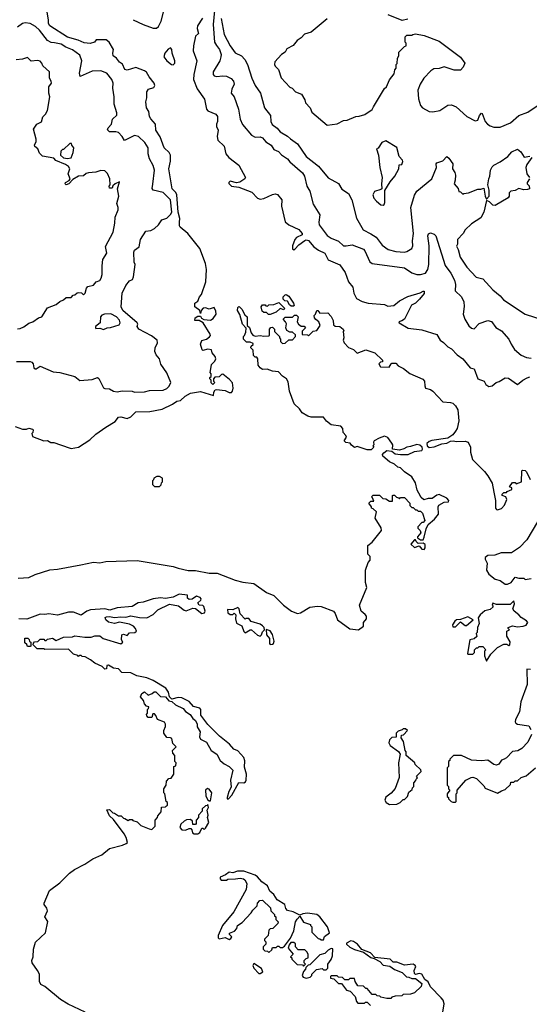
# Model space of a CAD drawing. Extents: x 2210602 to 2357277, y 510288 to 673808.
# Tile 361 of 464: x 2286482 to 2290579, y 616272 to 624195. Entities that reach past the tile are written whole.
import ezdxf

# ---------------------------------------------------------------- set-up
doc = ezdxf.new("R2010")
doc.units = 0

msp = doc.modelspace()

# ---------------------------------------------------------------- linework, layer by layer
at = {"layer": '0CON05XD'}
for points in [[(2288060, 624385), (2288038.5, 624155), (2288048.9, 624015), (2288065, 623987.1), (2288089.4, 623955), (2288100.6, 623915), (2288100, 623895), (2288091.9, 623865), (2288038, 623775), (2288036.2, 623755), (2288044.1, 623744.1), (2288065, 623739.2), (2288115, 623744.2), (2288145, 623740), (2288182.1, 623722.1), (2288201.5, 623701.5), (2288205.5, 623675), (2288187.1, 623635), (2288182.5, 623605), (2288205, 623573.3), (2288241.1, 623475), (2288255.6, 623395), (2288272.9, 623352.9), (2288345.5, 623265.5), (2288375, 623250), (2288415, 623252.5), (2288435, 623245.6), (2288461.7, 623211.7), (2288504.4, 623184.4), (2288525, 623150.8), (2288563.3, 623135), (2288586.8, 623106.8), (2288635.8, 623075), (2288655, 623050), (2288755, 622962), (2288771.4, 622935), (2288790.8, 622855), (2288814.2, 622815), (2288840.3, 622710.3), (2288893.8, 622625), (2288887.5, 622565), (2288890.8, 622545), (2288955, 622458.8), (2288985, 622436), (2289044.2, 622414.2), (2289086.1, 622376.1), (2289105.9, 622374.1), (2289155, 622383.8), (2289245, 622348), (2289257.5, 622335), (2289297.7, 622247.7), (2289315, 622233.3), (2289575, 622197.1), (2289635, 622157.5), (2289675.9, 622144.1), (2289704.1, 622144.1), (2289743.4, 622156.6), (2289764.3, 622185), (2289770.5, 622225), (2289774.5, 622375), (2289764.4, 622455.6), (2289768.8, 622471.2), (2289785, 622480), (2289815, 622470), (2289828, 622455), (2289904.2, 622215.8), (2289948, 622155), (2289978.7, 622098.7), (2289987.1, 622065), (2289982, 622012), (2290033.3, 621965), (2290053.3, 621925), (2290056.4, 621886.4), (2290046.7, 621825), (2290060, 621785), (2290092.3, 621732.3), (2290113.9, 621713.9), (2290135, 621707.5), (2290175, 621750), (2290246.4, 621773.6), (2290275, 621766.2), (2290309.3, 621719.3), (2290355, 621690), (2290415.5, 621625.5), (2290433.6, 621583.6), (2290461.3, 621541.3), (2290514.4, 621494.4), (2290556.1, 621476.1), (2290595, 621472)], [(2286810, 620775), (2286895, 620743.3), (2286953.9, 620756.1), (2287045, 620813.3), (2287095, 620860), (2287175, 620917.5), (2287249.3, 620960.7), (2287275, 620997.5), (2287295, 620998.8), (2287345, 620986.2), (2287375, 621000), (2287415, 621039.2), (2287526.8, 621043.2), (2287628.3, 621061.7), (2287709.7, 621100.3), (2287744.1, 621125.9), (2287775, 621130), (2287813.2, 621166.8), (2287855, 621190), (2287935, 621202.9), (2288040, 621170), (2288043.3, 621196.7), (2288053.6, 621216.4), (2288065, 621220), (2288135, 621210.8), (2288165, 621196), (2288185.6, 621194.4), (2288194.1, 621205.9), (2288198.8, 621231.2), (2288192.4, 621272.4), (2288169.5, 621299.5), (2288115, 621342.5), (2288105, 621340), (2288085, 621320), (2288051.7, 621318.3), (2288040, 621305), (2288040, 621285), (2288050, 621275), (2288035, 621260), (2288021.7, 621271.7), (2288020, 621295), (2288010, 621305), (2288010, 621315), (2288020, 621325), (2288020, 621345), (2288012.5, 621355), (2288021.7, 621401.7), (2288025, 621420), (2288051.7, 621448.3), (2288057.5, 621465), (2288052.5, 621485), (2288030, 621515), (2288025, 621537.5), (2287995, 621542.5), (2287955, 621534.2), (2287948.6, 621538.6), (2287934.3, 621585), (2287946.6, 621613.4), (2287985, 621625.6), (2288008, 621642), (2288015.8, 621655), (2288014.2, 621665), (2287955.7, 621755.7), (2287925, 621773.3), (2287890, 621775), (2287892.5, 621795), (2287915, 621810), (2287935, 621810), (2287943.6, 621793.6), (2287962.7, 621782.7), (2288015, 621777.1), (2288038.6, 621791.4), (2288060.3, 621825), (2288058.3, 621848.3), (2288045, 621880), (2288005.5, 621864.5), (2287975, 621876), (2287956.2, 621873.8), (2287940, 621855), (2287935, 621830), (2287930, 621855), (2287890, 621885), (2287890, 621915), (2287915, 621930), (2287926.4, 621963.6), (2287943.3, 621985), (2287977.1, 622085), (2287984.5, 622185), (2287976.8, 622233.2), (2287930.6, 622355), (2287833.6, 622473.6), (2287771.9, 622525), (2287766.4, 622536.4), (2287767.5, 622565), (2287770.4, 622595), (2287756.7, 622645), (2287745.9, 622785), (2287736.4, 622805), (2287707.1, 622835), (2287680, 622995), (2287693.1, 623056.9), (2287693.5, 623105), (2287684.3, 623125), (2287642.5, 623165), (2287611.7, 623251.7), (2287575.8, 623305), (2287572.5, 623355), (2287535, 623396.7), (2287526, 623415), (2287520, 623455), (2287500, 623485), (2287496.4, 623533.6), (2287503.6, 623566.4), (2287503.3, 623615), (2287517.5, 623635), (2287560.8, 623649.2), (2287567.1, 623665), (2287563.1, 623685), (2287522.5, 623735), (2287501.7, 623771.7), (2287484.5, 623784.5), (2287415, 623810), (2287345, 623790), (2287327.5, 623795), (2287308.3, 623838.3), (2287285, 623853.3), (2287260, 623885), (2287233.8, 623905), (2287230, 623925), (2287236.2, 623955), (2287201.2, 624015), (2287177.5, 624032.5), (2287097.5, 624032.5), (2287082.5, 624015), (2287047.3, 624002.7), (2286998.8, 624008.8), (2286950.5, 624030.5), (2286865, 624055.6), (2286725, 624144.3), (2286713.3, 624165), (2286714, 624195), (2286701.2, 624255)], [(2287395.2, 624195.2), (2287475.3, 624155.3), (2287555, 624128.1), (2287582.4, 624127.6), (2287598.6, 624141.4), (2287618.1, 624181.9), (2287639.5, 624265)], [(2286455, 621444.2), (2286565, 621445.8), (2286579.2, 621439.2), (2286590, 621425), (2286594.1, 621394.1), (2286605, 621386.7), (2286615, 621386.7), (2286645, 621407.5), (2286750.3, 621360.3), (2286805, 621355.7), (2286924.1, 621324.1), (2286965, 621291.2), (2287065, 621300), (2287106.4, 621316.4), (2287118.3, 621308.3), (2287155, 621233.3), (2287166.7, 621226.7), (2287205, 621223.8), (2287235, 621206.2), (2287265, 621200), (2287305, 621208.8), (2287385, 621206.2), (2287405, 621198.8), (2287485, 621201.2), (2287525, 621211.2), (2287635, 621213.8), (2287665, 621226.2), (2287683.8, 621245), (2287696.1, 621276.1), (2287665, 621352.5), (2287616.2, 621423.8), (2287605.7, 621465), (2287578.6, 621498.6), (2287568.8, 621525), (2287571.9, 621555), (2287590, 621595), (2287587.1, 621615), (2287540.9, 621650.9), (2287440.6, 621705), (2287426.2, 621725), (2287432.5, 621745), (2287426.7, 621755), (2287311.5, 621855), (2287297.3, 621885), (2287306.7, 621995), (2287335, 622056.2), (2287365, 622092.5), (2287390, 622105), (2287397.5, 622125), (2287410, 622225), (2287402.5, 622245), (2287400, 622325), (2287405, 622340), (2287443.6, 622366.4), (2287453.3, 622425), (2287497, 622493), (2287535, 622497.5), (2287565, 622514.3), (2287597.5, 622545), (2287625, 622583.8), (2287665, 622598.9), (2287695, 622626.7), (2287704.7, 622645), (2287693.8, 622745), (2287635, 622803.3), (2287554, 622824), (2287547.7, 622837.7), (2287552.4, 622872.4), (2287566, 622985), (2287555, 623022.5), (2287524.4, 623074.4), (2287515.6, 623115), (2287514.4, 623165), (2287487, 623207), (2287435.8, 623255.8), (2287405, 623263.8), (2287325, 623222.5), (2287305.6, 623255.6), (2287275, 623286), (2287255, 623292.5), (2287205, 623292.5), (2287188.3, 623308.3), (2287192.5, 623325), (2287220, 623355), (2287228, 623395), (2287263.6, 623426.4), (2287263.3, 623445), (2287242, 623515), (2287240.6, 623575), (2287229.4, 623645), (2287234.3, 623685), (2287222.9, 623715), (2287183.4, 623763.4), (2287135, 623784.4), (2287065, 623781.4), (2286967.5, 623737.5), (2286961.9, 623765), (2286980, 623865), (2286965, 623909.2), (2286905, 623952.9), (2286853.5, 623973.5), (2286815, 623997.8), (2286760.7, 624009.3), (2286735, 624012.5), (2286705, 624027.5), (2286642, 624112), (2286609.1, 624139.1), (2286565, 624164.5), (2286525, 624168.9), (2286505, 624164.3), (2286465, 624135.6)], [(2287952.7, 624207.3), (2287911.4, 624145), (2287907.5, 624125), (2287920, 624085), (2287895, 624063.3), (2287879.2, 623985), (2287876.7, 623945), (2287905.6, 623865), (2287881.8, 623755), (2287880.4, 623715), (2287908.7, 623638.7), (2287968.8, 623555), (2287983.3, 623475), (2287995, 623461.2), (2288057.5, 623435), (2288072.5, 623415), (2288073, 623377), (2288063.3, 623355), (2288063.3, 623335), (2288076.7, 623305), (2288068.8, 623255), (2288076, 623225), (2288125, 623177.5), (2288140, 623115), (2288163.8, 623085), (2288242.5, 623025), (2288296.2, 622925), (2288293.3, 622915), (2288251.7, 622888.3), (2288225, 622883.3), (2288175, 622896), (2288164.3, 622885.7), (2288164.1, 622875.9), (2288184.1, 622854.1), (2288245, 622846.2), (2288347, 622807), (2288395, 622760), (2288415, 622750), (2288445, 622756.2), (2288515, 622788.8), (2288535, 622793.3), (2288555, 622787.5), (2288588.8, 622745), (2288586.7, 622695), (2288615, 622567.5), (2288645, 622543.3), (2288725, 622506.7), (2288752.5, 622475), (2288752.5, 622465), (2288707.7, 622442.3), (2288695, 622426.7), (2288676.2, 622375), (2288675, 622352.5), (2288685, 622344), (2288695, 622348.8), (2288725.8, 622384.2), (2288775, 622417.5), (2288785, 622422.5), (2288805, 622417.5), (2288846.5, 622366.5), (2288885, 622339.2), (2288935, 622316.7), (2288963.1, 622263.1), (2289055, 622223.3), (2289099.5, 622159.5), (2289126.4, 622086.4), (2289161.7, 622041.7), (2289168.8, 621995), (2289191.2, 621951.2), (2289235, 621926.2), (2289285, 621913.3), (2289415, 621902.5), (2289440.7, 621890.7), (2289490, 621895), (2289535, 621932.5), (2289602.3, 621967.7), (2289702.5, 621997.5), (2289725, 622011.2), (2289735, 622010), (2289735, 621992.5), (2289696.7, 621945), (2289665.3, 621914.7), (2289633.3, 621896.7), (2289575, 621786.2), (2289555, 621771.2), (2289530, 621765), (2289532.5, 621755), (2289605, 621714), (2289715, 621700), (2289835, 621662.5), (2289863.3, 621615), (2289888.8, 621598.8), (2289925, 621562.5), (2289955, 621547.5), (2289998.3, 621498.3), (2290045.7, 621465.7), (2290105, 621393.3), (2290135.9, 621385.9), (2290165.8, 621305.8), (2290215.8, 621285.8), (2290230.5, 621260.5), (2290254.2, 621244.2), (2290281.2, 621248.8), (2290312.5, 621275), (2290337.7, 621282.3), (2290385, 621312), (2290411.2, 621311.2), (2290485, 621260), (2290526.7, 621295), (2290563, 621313), (2290585, 621320)], [(2288101.5, 624205), (2288124.6, 624074.6), (2288174.4, 623985), (2288215, 623928.8), (2288266.2, 623905), (2288292, 623875), (2288312.5, 623835), (2288349.2, 623725), (2288376.2, 623665), (2288417.5, 623605), (2288448.8, 623485), (2288498, 623425), (2288502, 623375), (2288511.2, 623351.2), (2288551.2, 623321.2), (2288575, 623293.3), (2288635, 623258.8), (2288658, 623235), (2288715, 623196.2), (2288786, 623095), (2288885.5, 623015.5), (2288963.3, 622923.3), (2289045.8, 622875.8), (2289072.3, 622832.3), (2289125.7, 622795.7), (2289152, 622745), (2289188.7, 622598.7), (2289243.8, 622505), (2289305, 622472.9)], [(2288955, 624202.5), (2288825, 624093.3), (2288772.1, 624077.9), (2288745, 624048.8), (2288713, 624027), (2288681.7, 623988.3), (2288630.5, 623959.5), (2288615, 623932.5), (2288586.1, 623913.9), (2288533.3, 623855), (2288530, 623835), (2288535, 623820), (2288562.5, 623795), (2288585, 623727.5), (2288655, 623652.5), (2288673, 623643), (2288700, 623615), (2288747.5, 623595), (2288775, 623550), (2288780, 623525), (2288817.5, 623485), (2288831.7, 623451.7), (2288955, 623347.5), (2289035, 623357.5), (2289085, 623382.5), (2289115, 623387.5), (2289183.6, 623416.4), (2289211.7, 623418.3), (2289257, 623433), (2289316.4, 623473.6), (2289327.5, 623495)], [(2289601.7, 624198.3), (2289558.3, 624188.3), (2289445, 624233.3)], [(2289327.5, 623495), (2289415, 623640), (2289430, 623655), (2289455, 623710), (2289491.7, 623758.3), (2289498.3, 623791.7), (2289510, 623805), (2289510, 623835), (2289517, 623843), (2289520, 623885), (2289530, 623905), (2289530, 623935), (2289575, 623980), (2289590, 623985), (2289590, 624005), (2289580, 624015), (2289581.7, 624058.3), (2289595, 624070), (2289635, 624070), (2289643, 624077), (2289665, 624080), (2289735, 624066.7), (2289855, 624022.5), (2290025, 623892.5), (2290060, 623845), (2290048.3, 623811.7), (2290025, 623790), (2289975, 623790), (2289895, 623816.7), (2289855, 623802.5), (2289810.7, 623799.3), (2289787, 623783), (2289732.5, 623725), (2289703, 623677), (2289683, 623627), (2289688.3, 623558.3), (2289703.6, 623503.6), (2289720, 623485), (2289775, 623457.5), (2289805, 623452.5), (2289860, 623465), (2289925, 623507.5), (2289955, 623510), (2289990, 623495), (2290077.5, 623415), (2290145, 623380), (2290165, 623387.5), (2290178.8, 623425), (2290195, 623443.3), (2290200.7, 623440.7), (2290224.2, 623375), (2290243.3, 623355), (2290265, 623340), (2290295, 623331.2), (2290345, 623330), (2290427.5, 623365), (2290495, 623423.3), (2290568.3, 623451.7), (2290707.5, 623545)], [(2287715, 623832.7), (2287727.8, 623845), (2287728.5, 623865), (2287707.8, 623925), (2287704.4, 623954.4), (2287695, 623968.8), (2287675, 623956.9), (2287648.7, 623925), (2287641, 623895), (2287663.7, 623863.7), (2287702.1, 623835), (2287715, 623832.7)], [(2286465, 621706.7), (2286485, 621710), (2286515, 621723.3), (2286555.8, 621754.2), (2286587.5, 621765), (2286633.9, 621796.1), (2286660, 621805), (2286705, 621877.5), (2286775, 621902.5), (2286805, 621927.5), (2286835, 621940), (2286855, 621960), (2286895, 621960), (2286911.7, 621978.3), (2286925, 621980), (2286943, 621997), (2286955, 622000), (2286978.3, 621998.3), (2286995, 621980), (2287007.5, 621995), (2287017.5, 622035), (2287030.7, 622049.3), (2287075, 622057.5), (2287097.5, 622085), (2287125, 622096.7), (2287135.9, 622114.1), (2287143.8, 622145), (2287143.6, 622213.6), (2287150.8, 622265), (2287182, 622315), (2287170.9, 622369.1), (2287231.9, 622485), (2287246.4, 622556.4), (2287250, 622605), (2287274.3, 622665), (2287274.2, 622685), (2287262, 622715), (2287278, 622775), (2287267, 622833), (2287285, 622890), (2287250, 622875), (2287231.7, 622858.3), (2287225, 622840), (2287205, 622840), (2287200, 622855), (2287210, 622865), (2287207.5, 622915), (2287187, 622957), (2287165, 622977.5), (2287135, 622982.5), (2287095, 622967.5), (2287035, 622963.3), (2287015, 622956.7), (2286995, 622937.5), (2286955, 622936.7), (2286910, 622910), (2286877.5, 622875), (2286855, 622867.5), (2286847.5, 622875), (2286850, 622885), (2286880, 622900), (2286887.5, 622915), (2286871.2, 622955), (2286883.8, 622995), (2286874.1, 623014.1), (2286850.7, 623030.7), (2286773, 623063), (2286755, 623080), (2286665, 623097.5), (2286641.7, 623121.7), (2286627.5, 623155), (2286602.5, 623175), (2286600, 623185), (2286613.3, 623215), (2286613, 623233), (2286593.3, 623315), (2286620, 623355), (2286656.1, 623373.9), (2286666.4, 623413.6), (2286690, 623435), (2286706.2, 623465), (2286723.3, 623575), (2286716.7, 623605), (2286716.7, 623655), (2286736.7, 623685), (2286735, 623700), (2286720, 623725), (2286722.5, 623775), (2286667.5, 623825), (2286660, 623845), (2286645, 623860), (2286625, 623867.5), (2286575, 623862.5), (2286545, 623890), (2286505, 623877.5), (2286453, 623873)], [(2289405, 622703.3), (2289413.3, 622706.7), (2289418.8, 622725), (2289418.3, 622821.7), (2289459.3, 622890.7), (2289498.8, 622935), (2289530, 622995), (2289531.7, 623028.3), (2289555, 623030), (2289562.5, 623055), (2289560, 623065), (2289533, 623093), (2289515, 623167.5), (2289425, 623220), (2289393.6, 623206.4), (2289365, 623162.5), (2289350, 623155), (2289366.7, 623105), (2289377.5, 623005), (2289397.5, 622925), (2289390, 622875), (2289392.5, 622835), (2289385, 622827.5), (2289335, 622812), (2289322.2, 622785), (2289330.2, 622760.2), (2289350, 622735), (2289385, 622706), (2289405, 622703.3)], [(2286865, 623077.5), (2286895, 623082.5), (2286912.5, 623125), (2286917.5, 623165), (2286900, 623185), (2286898.3, 623198.3), (2286885, 623200), (2286835, 623150), (2286825, 623150), (2286811.7, 623138.3), (2286810, 623105), (2286833, 623083), (2286865, 623077.5)], [(2289305, 622472.9), (2289347.5, 622445), (2289395, 622380), (2289445, 622347.1), (2289505, 622328.6), (2289575, 622324.2), (2289595, 622328.8), (2289635.7, 622354.3), (2289643.8, 622375), (2289640, 622415), (2289646.9, 622475), (2289627, 622683), (2289655, 622782.5), (2289674, 622815), (2289796.2, 622915), (2289833.8, 623005), (2289830, 623035), (2289835, 623042.5), (2289885, 623060), (2289915, 623093.3), (2289931.7, 623081.7), (2289963.3, 623035), (2289961.2, 622995), (2289981.2, 622965), (2289986.2, 622945), (2289983.8, 622905), (2289974, 622875), (2290006.1, 622836.1), (2290013.6, 622813.6), (2290025, 622810), (2290045, 622790), (2290052.5, 622797.5), (2290089.3, 622800.7), (2290165, 622830), (2290189.3, 622830.7), (2290215, 622840), (2290223.8, 622775), (2290235, 622750), (2290258, 622775), (2290256.4, 622823.6), (2290246.2, 622865), (2290253.3, 622915), (2290263.3, 622936.7), (2290267, 622983), (2290280.2, 623009.8), (2290294.5, 623025.5), (2290345, 623050.6), (2290406, 623094), (2290439.6, 623130.4), (2290485, 623152.1), (2290511.6, 623131.6), (2290539.3, 623089.3), (2290583.6, 623096.4)], [(2290600, 623085), (2290559.5, 623030.5), (2290551.2, 623005), (2290560, 622955), (2290580, 622925)], [(2290580, 622915), (2290562.5, 622885), (2290563, 622873), (2290577, 622857), (2290580, 622835), (2290565, 622827.5), (2290535, 622826.7), (2290495, 622836.7), (2290465, 622820), (2290430, 622815), (2290418.3, 622801.7), (2290417.5, 622775), (2290409.3, 622760.7), (2290305, 622700), (2290285, 622702.5), (2290258.6, 622728.6), (2290235, 622740), (2290212.9, 622645), (2290190.5, 622599.5), (2290115, 622551.2), (2290063.3, 622505), (2290047.5, 622475), (2290003.3, 622425), (2290001.7, 622388.3), (2289993, 622373), (2290006.4, 622346.4), (2290023.2, 622283.2), (2290077.5, 622202.5), (2290153.2, 622123.2), (2290205, 622110), (2290285, 622020), (2290343.9, 621973.9), (2290371.2, 621941.2), (2290545, 621826.7), (2290695, 621777.5)], [(2288685, 621890), (2288665, 621890), (2288650.7, 621900.7), (2288635, 621930), (2288613, 621933), (2288600, 621945), (2288600, 621965), (2288615, 621980), (2288625, 621982.5), (2288645, 621970), (2288682.5, 621915), (2288690, 621895), (2288685, 621890)], [(2288232.5, 621855), (2288235, 621880), (2288243, 621887), (2288250, 621885), (2288267.5, 621865), (2288290.7, 621820.7), (2288310, 621805), (2288310, 621735), (2288328.3, 621718.3), (2288342.5, 621675), (2288357, 621657), (2288375, 621647.5), (2288415, 621653.3), (2288445, 621647.5), (2288485, 621650), (2288490, 621655), (2288490, 621705), (2288501.7, 621718.3), (2288515, 621720), (2288530, 621705), (2288530, 621685), (2288570, 621645), (2288570, 621635), (2288580, 621625), (2288580, 621605), (2288595, 621590), (2288617, 621593), (2288645, 621620), (2288675, 621620), (2288700, 621645), (2288698.3, 621658.3), (2288675, 621680), (2288655, 621680), (2288630, 621695), (2288622.5, 621715), (2288627, 621747), (2288620, 621765), (2288600, 621785), (2288615, 621800), (2288675, 621800), (2288691.7, 621818.3), (2288708.3, 621818.3), (2288720, 621805), (2288712.5, 621765), (2288722.5, 621745), (2288745, 621730), (2288768.3, 621728.3), (2288780, 621715), (2288751.7, 621688.3), (2288751.7, 621661.7), (2288795, 621660), (2288805, 621650), (2288841.7, 621688.3), (2288870, 621695), (2288897, 621733), (2288887.5, 621765), (2288861.7, 621781.7), (2288852.5, 621795), (2288850, 621815), (2288860, 621825), (2288870, 621855), (2288880, 621855), (2288895, 621832.5), (2288960, 621835), (2288985, 621807.5), (2289002.5, 621775), (2289005, 621740), (2289018.3, 621728.3), (2289055, 621726.7), (2289082.5, 621705), (2289087.5, 621695), (2289082.5, 621685), (2289086.7, 621635), (2289082.5, 621615), (2289090, 621595), (2289125, 621557.5), (2289165, 621541.2), (2289195, 621511.2), (2289265, 621538), (2289337.5, 621515), (2289400, 621455), (2289398.3, 621441.7), (2289381.7, 621438.3), (2289370, 621425), (2289383, 621403), (2289451.7, 621398.3), (2289467.5, 621425), (2289475, 621432.5), (2289505, 621430), (2289525, 621410), (2289568.3, 621388.3), (2289617.7, 621347.7), (2289723.6, 621303.6), (2289737, 621287), (2289738.3, 621248.3), (2289745, 621230), (2289785, 621220), (2289805, 621206.7), (2289885, 621120), (2289945.8, 621115.8), (2289965, 621108), (2289985, 621088), (2290004, 621055), (2290014, 620966), (2290000, 620905), (2289986.1, 620883.9), (2289963.3, 620855), (2289925, 620826.7), (2289795, 620809.2), (2289775, 620800.8), (2289756, 620785), (2289758, 620765), (2289775, 620752.5), (2289815, 620756.7), (2289875, 620781.2), (2289915, 620786.7), (2289945, 620802.5), (2289966.4, 620806.4), (2289995, 620800), (2290065, 620803.3), (2290087.5, 620795), (2290106.4, 620756.4), (2290107.5, 620715), (2290123.8, 620655), (2290219.8, 620559.8), (2290246.7, 620525), (2290280, 620465), (2290293.6, 620393.6), (2290306.7, 620325), (2290307.5, 620265), (2290315, 620252.5), (2290325, 620250), (2290355, 620262.5), (2290380.7, 620289.3), (2290400, 620335), (2290390, 620355), (2290360, 620365), (2290361.7, 620378.3), (2290375, 620390), (2290395, 620390), (2290401.7, 620398.3), (2290440, 620415), (2290438.3, 620428.3), (2290420, 620435), (2290445, 620470), (2290465, 620470), (2290475, 620460), (2290516.2, 620475), (2290520, 620565), (2290525, 620570), (2290545, 620567.5), (2290556.1, 620556.1), (2290585.6, 620495.6)], [(2288495, 621822.5), (2288483, 621823), (2288465, 621840), (2288445, 621840), (2288430.7, 621850.7), (2288422.5, 621885), (2288435, 621900), (2288455, 621900), (2288461.7, 621891.7), (2288475, 621890), (2288485, 621900), (2288525, 621902.5), (2288565, 621920), (2288610, 621875), (2288605, 621860), (2288575, 621870), (2288545, 621842.5), (2288495, 621822.5)], [(2286468.1, 619701.9), (2286555, 619707.5), (2286605, 619730), (2286725, 619768.1), (2286785, 619772.4), (2286972.5, 619807.5), (2287075, 619830.6), (2287125, 619825.2), (2287175, 619834.8), (2287425, 619842.9), (2287715, 619795.8), (2287755, 619780.9), (2287835, 619763.8), (2287895, 619762.2), (2288005, 619741.2), (2288070.8, 619740.9), (2288215, 619684.1), (2288275, 619668.6), (2288365, 619659.4), (2288465, 619586.9), (2288525, 619561.1), (2288602.2, 619485), (2288667.9, 619435), (2288715, 619417.3), (2288739, 619421), (2288815, 619467.3), (2288875, 619475.7), (2288905, 619473.5), (2289005, 619435.3), (2289017.8, 619417.8), (2289037.1, 619367.1), (2289135, 619292.9), (2289205, 619285.6), (2289247.5, 619315), (2289247.5, 619345), (2289270, 619375), (2289270, 619395), (2289260, 619410), (2289227.5, 619435), (2289213.3, 619485), (2289272.5, 619625), (2289262.5, 619665), (2289263.3, 619765), (2289283, 619827), (2289300, 619845), (2289300, 619875), (2289280, 619895), (2289280, 619965), (2289315, 619990), (2289390, 620085), (2289387, 620107), (2289340, 620185), (2289350, 620235), (2289325, 620260), (2289310, 620265), (2289310, 620275), (2289290, 620305), (2289305, 620320), (2289328.3, 620321.7), (2289318.3, 620348.3), (2289310, 620355), (2289325, 620370), (2289375, 620370), (2289401.7, 620341.7), (2289425, 620340), (2289455, 620320), (2289478.3, 620321.7), (2289480, 620365), (2289485, 620370), (2289495, 620370), (2289511.7, 620351.7), (2289528.3, 620348.3), (2289535, 620340), (2289545, 620350), (2289575, 620350), (2289620, 620305), (2289620, 620285), (2289635, 620270), (2289645, 620270), (2289665, 620250), (2289675, 620250), (2289685, 620240), (2289705, 620240), (2289720, 620225), (2289740, 620165), (2289725, 620150), (2289715, 620150), (2289682.5, 620115), (2289683, 620103), (2289702.5, 620085), (2289707.5, 620065), (2289680, 620035), (2289680, 620025), (2289705, 620010), (2289725, 620010), (2289735, 620030), (2289750.8, 620099.2), (2289766.2, 620133.8), (2289816.2, 620175), (2289848.8, 620215), (2289846, 620275), (2289850.8, 620289.2), (2289895, 620313.8), (2289930, 620315), (2289932.5, 620325), (2289915, 620346.2), (2289855, 620374), (2289835, 620370), (2289797.3, 620342.7), (2289765, 620343.3), (2289731.7, 620331.7), (2289710.7, 620350.7), (2289690, 620385), (2289678.3, 620408.3), (2289665, 620467.5), (2289635, 620516.7), (2289577, 620557), (2289545, 620590), (2289523, 620593), (2289495, 620617.5), (2289455, 620637.5), (2289401.7, 620681.7), (2289400, 620695), (2289410, 620710), (2289435, 620727.5), (2289475, 620722.5), (2289500.7, 620700.7), (2289545, 620696.2), (2289605, 620696.7), (2289655, 620721.2), (2289715, 620728.8), (2289721.7, 620738.3), (2289718, 620755), (2289700.3, 620770.3), (2289675, 620777.5), (2289625, 620760), (2289595, 620756.2), (2289569.5, 620740.5), (2289535, 620731.2), (2289480, 620740), (2289481.2, 620775), (2289475, 620786.7), (2289441.7, 620831.7), (2289415, 620842.5), (2289372.3, 620827.7), (2289332.5, 620805), (2289327.5, 620795), (2289330, 620775), (2289320, 620765), (2289330, 620755), (2289307, 620733), (2289275, 620733.8), (2289195, 620760), (2289173, 620753), (2289150, 620770), (2289138.3, 620788.3), (2289105, 620792.5), (2289090, 620805), (2289110, 620835), (2289105, 620850), (2289083, 620873), (2289081.2, 620905), (2289065, 620923.8), (2288985, 620936), (2288948.8, 620965), (2288925, 620996.2), (2288825, 620996.2), (2288797.5, 621005), (2288752.3, 621032.3), (2288732.5, 621065), (2288690, 621105), (2288652, 621205), (2288641.7, 621281.7), (2288627.5, 621305), (2288595, 621327.5), (2288561.7, 621361.7), (2288515, 621367.5), (2288471.7, 621381.7), (2288435, 621380), (2288415, 621393.3), (2288400, 621415), (2288397, 621467), (2288388.3, 621478.3), (2288375, 621480), (2288361.7, 621491.7), (2288360, 621535), (2288340, 621555), (2288341.7, 621568.3), (2288358.3, 621581.7), (2288358.3, 621588.3), (2288335, 621600), (2288305, 621600), (2288280, 621625), (2288280, 621645), (2288290, 621655), (2288299.3, 621680.7), (2288301.7, 621711.7), (2288272.5, 621745), (2288251.7, 621821.7), (2288232.5, 621855)], [(2287155, 621703.3), (2287185, 621716.7), (2287213, 621717), (2287280.7, 621739.3), (2287289.2, 621755), (2287285, 621778), (2287260, 621805), (2287215, 621827.1), (2287163.3, 621826.7), (2287141.7, 621818.3), (2287132.5, 621805), (2287127.5, 621755), (2287090, 621725), (2287090, 621715), (2287095, 621710), (2287125, 621712.5), (2287155, 621703.3)], [(2286445, 620922.5), (2286505, 620900), (2286535, 620900), (2286555, 620907.5), (2286585, 620900), (2286590, 620895), (2286587, 620873), (2286580, 620865), (2286585, 620840), (2286675, 620806.7), (2286705, 620810), (2286733, 620793), (2286755, 620792.5), (2286810, 620775)], [(2287605, 620440), (2287618.3, 620451.7), (2287621.7, 620468.3), (2287630, 620475), (2287630, 620505), (2287605, 620520), (2287585, 620520), (2287560, 620505), (2287558.3, 620491.7), (2287550, 620485), (2287550, 620455), (2287565, 620440), (2287605, 620440)], [(2290645, 620154.2), (2290560.7, 620009.3), (2290501.3, 619948.7), (2290435, 619905.7), (2290354.5, 619905.5), (2290303.3, 619886.7), (2290245, 619884), (2290225, 619866.2), (2290223.6, 619853.6), (2290241.7, 619821.7), (2290234, 619765), (2290253, 619733), (2290303.9, 619693.9), (2290345, 619683.3), (2290385, 619652.5), (2290405, 619652.5), (2290433, 619667), (2290465, 619710), (2290495, 619700), (2290535, 619700), (2290545, 619690), (2290595, 619697.5)], [(2289735, 619931.2), (2289743.3, 619945), (2289743, 619973), (2289725, 619982.5), (2289685, 619980), (2289670, 619995), (2289665, 620010), (2289655, 620010), (2289627.5, 619975), (2289655, 619947.5), (2289695, 619960), (2289714.2, 619934.2), (2289735, 619931.2)], [(2287009.3, 616209.3), (2286872.6, 616272.6), (2286810.6, 616310.6), (2286685, 616414.2), (2286650.8, 616430.8), (2286640, 616455), (2286640, 616515), (2286625.4, 616545.4), (2286581.2, 616605), (2286578.8, 616625), (2286589.2, 616655), (2286593.5, 616715), (2286608.2, 616771.8), (2286688.3, 616848.3), (2286707.1, 616937.1), (2286682.5, 616975), (2286704.2, 617025), (2286700, 617045), (2286678, 617075), (2286677.5, 617085), (2286722.6, 617187.4), (2286805, 617248.9), (2286882.2, 617327.8), (2286923.3, 617356.7), (2287005, 617399.4), (2287068.5, 617441.5), (2287142, 617475), (2287205, 617526.2), (2287307, 617553), (2287337.5, 617565), (2287347.5, 617575), (2287337.5, 617615), (2287322.5, 617645), (2287235, 617760), (2287205, 617790), (2287181.7, 617838.3), (2287205, 617840), (2287231.7, 617811.7), (2287245, 617810), (2287275, 617790), (2287298.3, 617788.3), (2287315, 617770), (2287328.3, 617768.3), (2287355, 617750), (2287365, 617760), (2287385, 617760), (2287391.7, 617751.7), (2287425, 617740), (2287455, 617710), (2287523, 617683), (2287545, 617680), (2287570, 617705), (2287570, 617755), (2287590, 617775), (2287591.7, 617788.3), (2287618.3, 617821.7), (2287621.7, 617858.3), (2287655, 617860), (2287661.7, 617868.3), (2287670, 617875), (2287670, 617895), (2287660, 617905), (2287650, 617965), (2287640, 617975), (2287640, 618005), (2287660, 618035), (2287661.7, 618068.3), (2287681.7, 618088.3), (2287698.3, 618091.7), (2287720, 618125), (2287720, 618185), (2287738.3, 618191.7), (2287740, 618215), (2287730, 618225), (2287730, 618275), (2287711.7, 618291.7), (2287710, 618315), (2287740, 618345), (2287711.7, 618371.7), (2287705, 618410), (2287695, 618417.5), (2287665, 618420), (2287640, 618455), (2287640, 618475), (2287653, 618507), (2287653.3, 618525), (2287645, 618542.5), (2287590, 618565), (2287577, 618597), (2287565, 618610), (2287551.7, 618608.3), (2287545, 618580), (2287515, 618580), (2287503, 618593), (2287500, 618605), (2287510, 618615), (2287510, 618645), (2287518.3, 618651.7), (2287520, 618665), (2287501.7, 618671.7), (2287485, 618690), (2287477, 618717), (2287452.5, 618745), (2287465, 618772.5), (2287485, 618787.5), (2287515, 618760), (2287547, 618773), (2287563, 618787), (2287575, 618787.5), (2287615, 618750), (2287655, 618747.5), (2287680, 618715), (2287705, 618710), (2287735, 618682.5), (2287795, 618653.3), (2287815, 618627.5), (2287852.5, 618605), (2287875, 618572.5), (2287895.9, 618555.9), (2287910, 618525), (2287907.5, 618505), (2287933.3, 618465), (2287927.5, 618425), (2287936.4, 618406.4), (2287985, 618382.5), (2288022.5, 618315), (2288067.5, 618285), (2288092.5, 618235), (2288125, 618207.5), (2288165, 618186.7), (2288196.7, 618155), (2288177.5, 618075), (2288181.7, 618018.3), (2288162.5, 617985), (2288150, 617935), (2288150, 617925), (2288160, 617925), (2288187.5, 617955), (2288243.3, 618056.7), (2288285, 618053.8), (2288297.7, 618062.3), (2288303.3, 618075), (2288305.6, 618125), (2288290, 618180), (2288291.7, 618231.7), (2288285, 618257.5), (2288235, 618312.5), (2288202.5, 618325), (2288167.5, 618365), (2288088.8, 618428.8), (2287994.1, 618524.1), (2287938.3, 618598.3), (2287938.5, 618645), (2287930, 618655), (2287879.7, 618669.7), (2287845, 618709.6), (2287785, 618739.1), (2287755, 618742.2), (2287705, 618727.5), (2287686, 618746), (2287677.5, 618785), (2287656.5, 618815), (2287555, 618878.8), (2287505, 618898.8), (2287424, 618914), (2287375, 618940), (2287303, 618943), (2287275, 618972.5), (2287235, 618977.5), (2287195, 619000), (2287181.7, 618998.3), (2287178.3, 618971.7), (2287165, 618970), (2287145, 618990), (2287085, 619017.5), (2287050, 619045), (2287007, 619067), (2286985, 619070), (2286975, 619080), (2286961.7, 619078.3), (2286955, 619070), (2286948.3, 619078.3), (2286915, 619090), (2286875, 619130), (2286685, 619127.5), (2286675, 619132.5), (2286623, 619133), (2286590, 619165), (2286591.7, 619178.3), (2286601.7, 619188.3), (2286628.3, 619191.7), (2286645, 619210), (2286675, 619210), (2286685, 619200), (2286695, 619200), (2286705, 619210), (2286745, 619217.5), (2286775, 619200), (2286833, 619227), (2286905, 619230), (2286925, 619237.5), (2287005, 619227.5), (2287055, 619227.5), (2287085, 619237.5), (2287125, 619237.5), (2287152.5, 619215), (2287295, 619172.5), (2287310, 619185), (2287300, 619205), (2287303.6, 619246.4), (2287315, 619250), (2287345, 619240), (2287365, 619260), (2287407, 619263), (2287420, 619275), (2287413.3, 619295), (2287396.7, 619315), (2287365, 619332), (2287285, 619346), (2287245, 619336.7), (2287195, 619346), (2287173.3, 619365), (2287170, 619385), (2287179.3, 619390.7), (2287205, 619393.3), (2287245, 619383.3), (2287295, 619390), (2287335, 619386), (2287375, 619398.8), (2287445, 619383.8), (2287505, 619381.2), (2287555, 619408), (2287592.4, 619447.6), (2287685, 619490.8), (2287757.7, 619477.7), (2287805, 619443.3), (2287819.3, 619439.3), (2287875, 619460), (2287896.1, 619456.1), (2287945, 619417.5), (2287966.7, 619423.3), (2287972.5, 619435), (2287963.6, 619473.6), (2287955, 619480), (2287923.9, 619483.9), (2287913.9, 619503.9), (2287937.5, 619525), (2287940, 619535), (2287933.3, 619545), (2287904.1, 619555.9), (2287867.7, 619532.3), (2287845, 619528.8), (2287830.5, 619540.5), (2287830, 619565), (2287765, 619571.4), (2287715, 619548.8), (2287655, 619538.8), (2287615, 619543.6), (2287555, 619535.8), (2287473.3, 619506.7), (2287435, 619501.5), (2287385, 619472.9), (2287265, 619461.5), (2287205.8, 619444.2), (2287165, 619455.2), (2287051.2, 619445), (2287020.8, 619435), (2286975, 619403.3), (2286915, 619428.8), (2286875, 619428.2), (2286785, 619402.9), (2286715.3, 619415.3), (2286685, 619408.9), (2286645, 619412.7), (2286538.5, 619371.5)], [(2290235, 619032.5), (2290271.4, 619088.6), (2290325, 619142), (2290375, 619170), (2290399.2, 619169.2), (2290415, 619160), (2290422.5, 619165), (2290425, 619190), (2290397.5, 619235), (2290400, 619275), (2290420, 619285), (2290410, 619295), (2290410, 619305), (2290445, 619316.7), (2290485, 619310.8), (2290530, 619315), (2290555, 619324), (2290563.3, 619335), (2290566.7, 619345), (2290557.7, 619357.7), (2290515, 619383.3), (2290496.4, 619406.4), (2290457.5, 619435), (2290447.5, 619455), (2290460, 619495), (2290455, 619520), (2290425, 619490), (2290315, 619490), (2290285, 619500), (2290280, 619485), (2290288.3, 619471.7), (2290265, 619450), (2290221.7, 619438.3), (2290183.6, 619406.4), (2290168.3, 619381.7), (2290177.5, 619335), (2290162.5, 619305), (2290160, 619265), (2290152.5, 619255), (2290157, 619233), (2290137, 619213), (2290100, 619205), (2290082.5, 619095), (2290085, 619090), (2290125, 619090), (2290138.3, 619101.7), (2290140, 619125), (2290155, 619140), (2290165, 619140), (2290175, 619150), (2290205, 619150), (2290230, 619125), (2290220, 619115), (2290220, 619075), (2290235, 619032.5)], [(2288415, 619233.3), (2288426.1, 619243.9), (2288435, 619270), (2288450, 619285), (2288446.7, 619305), (2288435, 619318), (2288415, 619330), (2288341.7, 619351.7), (2288325, 619377.5), (2288303, 619377), (2288295, 619370), (2288253.8, 619413.8), (2288247.5, 619455), (2288235, 619463.8), (2288195, 619447.5), (2288151.7, 619448.3), (2288155, 619422.5), (2288175, 619410), (2288195, 619410), (2288205, 619420), (2288220, 619405), (2288217.5, 619375), (2288225, 619340), (2288266.7, 619316.7), (2288283, 619273), (2288295, 619260), (2288333.9, 619286.1), (2288345, 619286.7), (2288395, 619241.2), (2288415, 619233.3)], [(2286538.5, 619371.5), (2286475, 619372.7)], [(2289985, 619310), (2290025, 619350), (2290065, 619320), (2290075, 619320), (2290127.5, 619365), (2290085, 619390), (2290025, 619367.5), (2289995, 619366.2), (2289980, 619355), (2289961.2, 619325), (2289965, 619310), (2289985, 619310)], [(2288495, 619166.7), (2288515, 619170), (2288522.5, 619175), (2288527.5, 619195), (2288515, 619246.7), (2288495, 619277.1), (2288462.5, 619287.5), (2288466.7, 619245), (2288490, 619215), (2288490, 619175), (2288495, 619166.7)], [(2286565, 619150), (2286545, 619150), (2286538.3, 619168.3), (2286521.7, 619181.7), (2286521.7, 619218.3), (2286547, 619217), (2286558.3, 619208.3), (2286561.7, 619191.7), (2286570, 619185), (2286570, 619155), (2286565, 619150)], [(2290590, 618965), (2290560, 618970), (2290563.3, 618845), (2290511.1, 618705), (2290499.4, 618625), (2290468.5, 618565), (2290465.6, 618545), (2290470, 618535), (2290485, 618526.7), (2290575, 618512.5), (2290592.5, 618482.5)], [(2289455, 617880), (2289515, 617882.5), (2289540, 617895), (2289565, 617920), (2289575, 617920), (2289600, 617945), (2289611.7, 617978.3), (2289638.3, 618001.7), (2289640, 618015), (2289650, 618025), (2289650, 618055), (2289668.3, 618071.7), (2289670, 618085), (2289680, 618095), (2289671.7, 618108.3), (2289710, 618145), (2289708.3, 618158.3), (2289661.7, 618201.7), (2289660, 618215), (2289590, 618275), (2289590, 618305), (2289580, 618315), (2289567, 618387), (2289550, 618415), (2289551.7, 618438.3), (2289568.3, 618441.7), (2289600, 618475), (2289585, 618490), (2289565, 618490), (2289558.3, 618481.7), (2289525, 618470), (2289510, 618455), (2289508.3, 618421.7), (2289475, 618420), (2289455, 618400), (2289450, 618375), (2289460, 618355), (2289526.4, 618306.4), (2289540, 618285), (2289526.7, 618215), (2289533, 618097), (2289500.5, 618009.5), (2289468.6, 617971.4), (2289425, 617940), (2289416.7, 617915), (2289427.5, 617895), (2289455, 617880)], [(2290596.8, 618443.2), (2290568.8, 618381.2), (2290519.3, 618330.7), (2290488.2, 618311.8), (2290445, 618305.7), (2290395.7, 618254.3), (2290377.5, 618245), (2290355, 618236), (2290335.6, 618204.4), (2290315, 618196.7), (2290292.9, 618202.9), (2290245, 618235.6), (2290195, 618231.9), (2290115, 618237.5), (2290035, 618273.3), (2289970, 618275), (2289940, 618245), (2289940, 618235), (2289930, 618225), (2289930, 618185), (2289920, 618175), (2289920, 618035), (2289930, 618025), (2289930, 618005), (2289940, 617995), (2289920, 617965), (2289920, 617945), (2289930, 617935), (2289930, 617925), (2289950, 617905), (2289965, 617897.5)], [(2289965, 617897.5), (2289985, 617900), (2289990, 617905), (2289990, 617965), (2290000, 617975), (2290000, 617995), (2290070, 618075), (2290113, 618097), (2290125, 618100), (2290155, 618090), (2290215, 618030), (2290225, 618012.5), (2290325, 617970), (2290355, 617990), (2290385, 618000), (2290428.3, 618041.7), (2290431.7, 618058.3), (2290455, 618060), (2290465, 618070), (2290485, 618070), (2290513, 618097), (2290555, 618110), (2290630, 618175)], [(2288015, 617910), (2288026.2, 617975), (2288005, 618003.3), (2287990.7, 618009.3), (2287976.7, 617995), (2287978.3, 617948.3), (2287990.7, 617920.7), (2288005, 617910), (2288015, 617910)], [(2287885, 617644.3), (2287915, 617644.4), (2287930, 617655), (2287945, 617690), (2287955, 617690), (2287965, 617680), (2287975, 617690), (2288003.1, 617735), (2287992.5, 617775), (2287996.7, 617795), (2287990, 617835), (2288000, 617855), (2287995, 617880), (2287988.3, 617871.7), (2287975, 617870), (2287950, 617845), (2287950, 617825), (2287920, 617795), (2287920, 617775), (2287900, 617755), (2287901.7, 617728.3), (2287895, 617720), (2287875, 617720), (2287870, 617745), (2287855, 617760), (2287823, 617757), (2287803, 617747), (2287778.3, 617721.7), (2287770, 617695), (2287785, 617676.2), (2287815, 617672.5), (2287845, 617687.5), (2287857.5, 617687.5), (2287866.4, 617676.4), (2287871.2, 617651.2), (2287885, 617644.3)], [(2288485, 616690), (2288508.3, 616711.7), (2288515, 616730), (2288545, 616730), (2288555, 616740), (2288565, 616740), (2288575, 616730), (2288595, 616730), (2288610, 616740), (2288660, 616805), (2288687, 616863), (2288700, 616935), (2288711.7, 616958.3), (2288735, 616980), (2288763.6, 616933.6), (2288820, 616915), (2288820, 616905), (2288830, 616895), (2288831.7, 616851.7), (2288881.7, 616801.7), (2288895, 616800), (2288905, 616790), (2288925, 616790), (2288931.7, 616818.3), (2288971.7, 616848.3), (2288956, 616895), (2288895.5, 616975), (2288871.2, 616995), (2288795, 617006.5), (2288758.8, 617001.2), (2288735, 616990), (2288680, 617015), (2288635, 617026.2), (2288621.7, 617041.7), (2288613.1, 617075), (2288551.8, 617111.8), (2288525, 617154.5), (2288492.4, 617182.4), (2288475.5, 617225), (2288428.9, 617258.9), (2288395, 617296.9), (2288375, 617310), (2288285, 617343.8), (2288233.6, 617343.6), (2288195, 617329.2), (2288165, 617335.6), (2288136.7, 617313.3), (2288092.5, 617295), (2288092.5, 617282.5), (2288101.7, 617271.7), (2288145, 617270), (2288155, 617280), (2288217, 617283), (2288255, 617286.7), (2288281.7, 617281.7), (2288293, 617273), (2288307.5, 617245), (2288303.3, 617195), (2288203.6, 617016.4), (2288113.3, 616905), (2288077.5, 616825), (2288078.3, 616808.3), (2288085, 616800), (2288135, 616810), (2288165, 616792.5), (2288179.3, 616800.7), (2288187.5, 616815), (2288170, 616835), (2288170, 616845), (2288208.3, 616861.7), (2288227, 616883), (2288233.8, 616906.2), (2288269.3, 616930.7), (2288343, 617007), (2288355, 617030), (2288390, 617065), (2288393, 617087), (2288411.7, 617108.3), (2288435, 617110), (2288498.3, 617048.3), (2288500, 617025), (2288530, 616995), (2288530, 616985), (2288540, 616975), (2288540, 616955), (2288560, 616935), (2288558.3, 616921.7), (2288518.3, 616881.7), (2288495, 616880), (2288485, 616870), (2288480, 616825), (2288450, 616795), (2288450, 616785), (2288460, 616775), (2288460, 616755), (2288440, 616735), (2288440, 616715), (2288451.7, 616701.7), (2288475, 616700), (2288485, 616690)], [(2288765, 616580), (2288780, 616595), (2288770, 616605), (2288770, 616625), (2288785, 616640), (2288800, 616645), (2288800, 616675), (2288790, 616695), (2288775, 616710), (2288721.7, 616711.7), (2288700, 616735), (2288698.3, 616758.3), (2288685, 616770), (2288661.7, 616768.3), (2288648.3, 616751.7), (2288640, 616725), (2288680, 616675), (2288660, 616655), (2288670, 616645), (2288670, 616635), (2288713, 616593), (2288755, 616590), (2288765, 616580)], [(2288785, 616482.5), (2288818.3, 616491.7), (2288830, 616505), (2288830, 616515), (2288868.3, 616551.7), (2288915, 616560), (2288925, 616550), (2288945, 616550), (2288958.3, 616561.7), (2288960, 616595), (2288987, 616633), (2288997, 616663), (2288998.3, 616718.3), (2288985, 616720), (2288963, 616707), (2288935, 616680), (2288895, 616670), (2288815, 616590), (2288801.7, 616588.3), (2288781.7, 616568.3), (2288780, 616555), (2288763, 616537), (2288752.5, 616505), (2288761.7, 616491.7), (2288785, 616482.5)], [(2289885, 616210), (2289895.8, 616275), (2289885.8, 616305), (2289871.2, 616325), (2289783.8, 616413.8), (2289765, 616452.5), (2289740.7, 616470.7), (2289715, 616513.3), (2289695, 616520), (2289665, 616512.5), (2289655, 616520), (2289653.3, 616545), (2289666.2, 616575), (2289661.2, 616585), (2289645, 616593.8), (2289575, 616587.5), (2289515, 616612.5), (2289485, 616610), (2289460, 616635), (2289338.3, 616648.3), (2289303.3, 616685), (2289233.3, 616713.3), (2289197.1, 616755), (2289165, 616777.8), (2289145, 616782.9), (2289110, 616765), (2289110, 616755), (2289135, 616732.5), (2289173, 616713), (2289245, 616692.5), (2289305, 616647.5), (2289331.7, 616641.7), (2289377, 616617), (2289405, 616587.5), (2289458.8, 616578.8), (2289495, 616552.5), (2289558.3, 616528.3), (2289593, 616493), (2289611.7, 616491.7), (2289635, 616480), (2289665, 616480), (2289715, 616440), (2289710, 616415), (2289655, 616363.3), (2289623, 616353), (2289565, 616350), (2289555, 616340), (2289501.7, 616338.3), (2289475, 616330), (2289465, 616320), (2289435, 616320), (2289385, 616330), (2289378.3, 616338.3), (2289355, 616340), (2289345, 616350), (2289315, 616350), (2289275, 616400), (2289265, 616400), (2289247, 616417), (2289201.7, 616421.7), (2289180, 616455), (2289175, 616480), (2289135, 616480), (2289125, 616470), (2289095, 616470), (2289078.3, 616488.3), (2289045, 616490), (2289035, 616500), (2288985, 616500), (2288980, 616495), (2288981.7, 616481.7), (2289008.3, 616478.3), (2289045, 616440), (2289068.3, 616438.3), (2289110, 616385), (2289138.3, 616378.3), (2289180, 616335), (2289190, 616295), (2289201.7, 616281.7), (2289255, 616280), (2289261.7, 616288.3), (2289275, 616290), (2289301.7, 616261.7)], [(2288415, 616520), (2288437, 616533), (2288425, 616560), (2288365, 616600), (2288357.5, 616585), (2288363, 616563), (2288405, 616520), (2288415, 616520)]]:
    msp.add_lwpolyline(points, dxfattribs=at)

doc.saveas('drawing.dxf')
